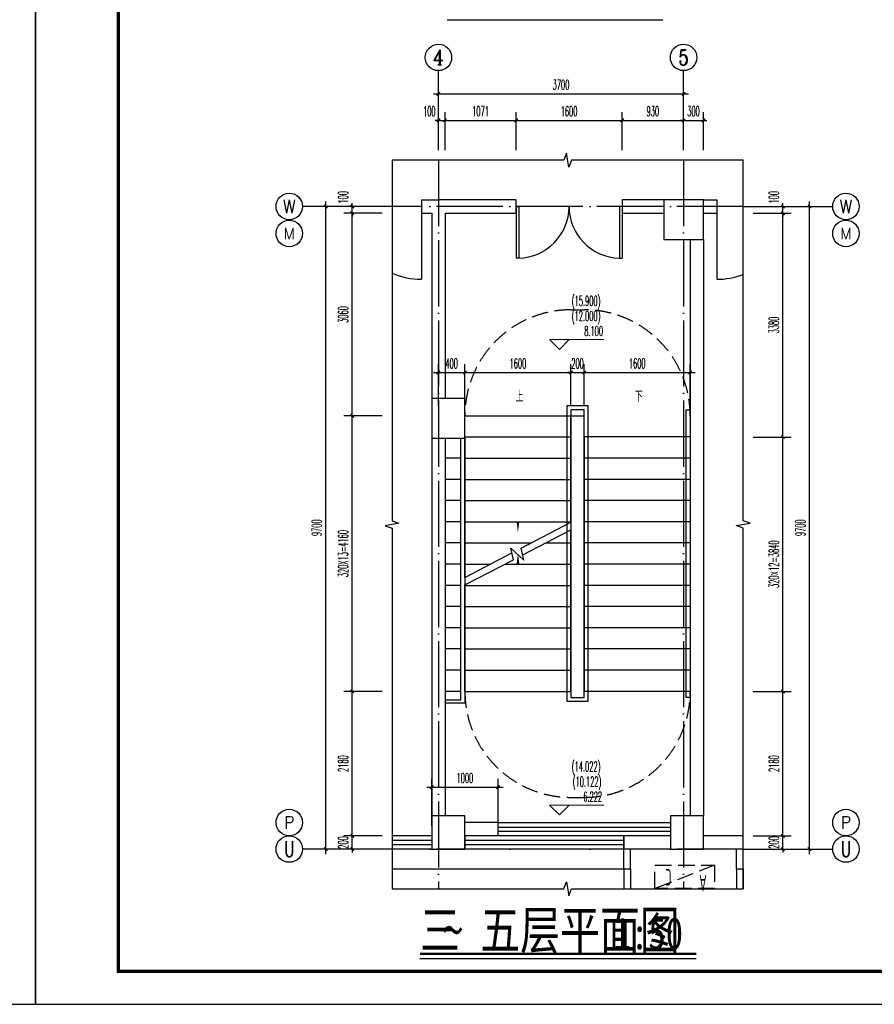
# Model space of a CAD drawing. Extents: x 1779708 to 7299578, y -1121471 to 88434.
# Tile 699 of 1056: x 6132007 to 6144903, y -973850 to -958987. Entities that reach past the tile are written whole.
import ezdxf
from ezdxf.enums import TextEntityAlignment as Align

# ---------------------------------------------------------------- set-up
doc = ezdxf.new("R2010")
doc.units = 0
doc.header["$LTSCALE"] = 1000
doc.header["$MEASUREMENT"] = 0
doc.linetypes.add('DASH', pattern=[0.35, 0.25, -0.1])
doc.linetypes.add('DOTE', pattern=[2.42, 2, -0.2, 0.02, -0.2])
doc.layers.get('0').update_dxf_attribs({"linetype": 'CONTINUOUS'})
doc.layers.get('Defpoints').update_dxf_attribs({"linetype": 'CONTINUOUS'})
for name, color, linetype in [('AXIS', 3, 'CONTINUOUS'), ('AXIS_TEXT', 7, 'CONTINUOUS'), ('DIM_SYMB', 3, 'CONTINUOUS'), ('DOTE', 1, 'DOTE'), ('PUB_DIM', 3, 'CONTINUOUS'), ('PUB_TEXT', 7, 'CONTINUOUS'), ('PUB_TITLE', 4, 'CONTINUOUS'), ('STAIR', 2, 'CONTINUOUS'), ('WALL', 255, 'CONTINUOUS'), ('WINDOW', 2, 'CONTINUOUS'), ('可见线', 6, 'CONTINUOUS'), ('填充细线', 8, 'CONTINUOUS'), ('室外构件', 4, 'CONTINUOUS'), ('栏杆', 6, 'CONTINUOUS'), ('看线', 3, 'CONTINUOUS'), ('空调机位表示', 70, 'CONTINUOUS')]:
    doc.layers.add(name, color=color, linetype=linetype)
doc.layers.add('DIM_ELEV', color=3, linetype='CONTINUOUS', lineweight=13)
doc.styles.add('-仿宋_GB2312', font='txt', dxfattribs={"width": 0.8})
doc.styles.add('_TCH_AXIS', font='COMPLEX', dxfattribs={"bigfont": 'GBCBIG'})
doc.styles.add('_TCH_DIM', font='SIMPLEX.shx', dxfattribs={"width": 0.7, "bigfont": 'GBCBIG.shx'})
doc.styles.add('_TCH_DIM_T3', font='SIMPLEX.shx', dxfattribs={"width": 0.494118, "bigfont": 'GBCBIG.shx'})
doc.styles.add('COMPLEX', font='COMPLEX')
doc.styles.get("Standard").update_dxf_attribs({"font": 'GBENOR', "bigfont": 'GBCBIG'})
doc.dimstyles.new('_TCH_ARCH&&50', dxfattribs={"dimtxt": 148.75, "dimasz": 50, "dimexe": 125, "dimexo": 150, "dimgap": 63.125, "dimtad": 1, "dimdec": 0, "dimzin": 0, "dimdsep": 46, "dimtxsty": '_TCH_DIM_T3', "dimblk": 'ARCHTICK', "dimcen": 0.09, "dimdle": 75, "dimclrt": 7, "dimazin": 2, "dimtfac": 1, "dimtdec": 0, "dimtix": 1, "dimtmove": 2, "dimatfit": 3, "dimfxl": 250, "dimtolj": 1, "dimtzin": 0, "dimarcsym": 0})

# ---------------------------------------------------------------- blocks, each defined once
blk = doc.blocks.new('A$C3D8761CE')
at = {"layer": 'PUB_TITLE'}
blk.add_lwpolyline([(0, 0), (84100, 0), (84100, 59400), (0, 59400)], close=True, dxfattribs=at)
at = {"layer": 'PUB_TITLE', "const_width": 100}
blk.add_lwpolyline([(2500, 1000), (83100, 1000), (83100, 58400), (2500, 58400)], close=True, dxfattribs=at)
blk = doc.blocks.new('A$C46E9187A')
at = {"layer": '空调机位表示', "linetype": 'DASH'}
blk.add_lwpolyline([(0, 0), (0, 350), (900, 350), (900, 0)], close=True, dxfattribs=at)
blk.add_lwpolyline([(0, 0), (900, 350)], dxfattribs=at)
at = {"layer": '空调机位表示', "width": 0.6}
for s, p in [('A', (118, 145)), ('C', (651, 55))]:
    blk.add_text(s, height=250, dxfattribs=at).set_placement(p)
blk = doc.blocks.new('_ArchTick')
at = {"color": 0, "linetype": 'ByBlock', "const_width": 0.4}
blk.add_lwpolyline([(-0.5, -0.5), (0.5, 0.5)], dxfattribs=at)
blk = doc.blocks.new('*D2830')
at = {"layer": 'Defpoints', "color": 0, "transparency": 16777216}
for p in [(6142925, -971307), (6143525, -971307), (6142925, -971507)]:
    blk.add_point(p, dxfattribs=at)
at = {"layer": 'PUB_DIM', "color": 0, "lineweight": -2, "transparency": 16777216}
for p, q in [((6143525, -971307), (6143525, -971257)), ((6143075, -971307), (6143650, -971307)), ((6143525, -971507), (6143525, -971307)), ((6143075, -971507), (6143650, -971507)), ((6143525, -971507), (6143525, -971557))]:
    blk.add_line(p, q, dxfattribs=at)
at = {"layer": 'PUB_DIM', "color": 0, "lineweight": -2, "transparency": 16777216, "xscale": 50, "yscale": 50, "zscale": 50}
for p, rotation in [((6143525, -971307), 270), ((6143525, -971507), 90)]:
    blk.add_blockref('_ArchTick', p, dxfattribs=dict(at, rotation=rotation))
at = {"layer": 'PUB_DIM', "color": 7, "transparency": 16777216, "insert": (6143388, -971407), "char_height": 148.8, "attachment_point": 5, "rotation": 90, "style": '_TCH_DIM_T3'}
blk.add_mtext('\\A1;200', dxfattribs=at)
blk = doc.blocks.new('*D2831')
at = {"layer": 'Defpoints', "color": 0, "transparency": 16777216}
for p in [(6142925, -969127), (6143525, -969127), (6142925, -971307)]:
    blk.add_point(p, dxfattribs=at)
at = {"layer": 'PUB_DIM', "color": 0, "lineweight": -2, "transparency": 16777216}
for p, q in [((6143525, -971382), (6143525, -969052)), ((6143075, -969127), (6143650, -969127)), ((6143075, -971307), (6143650, -971307))]:
    blk.add_line(p, q, dxfattribs=at)
at = {"layer": 'PUB_DIM', "color": 0, "lineweight": -2, "transparency": 16777216, "xscale": 50, "yscale": 50, "zscale": 50}
for p, rotation in [((6143525, -969127), 90), ((6143525, -971307), 270)]:
    blk.add_blockref('_ArchTick', p, dxfattribs=dict(at, rotation=rotation))
at = {"layer": 'PUB_DIM', "color": 7, "transparency": 16777216, "insert": (6143388, -970217), "char_height": 148.8, "attachment_point": 5, "rotation": 90, "style": '_TCH_DIM_T3'}
blk.add_mtext('\\A1;2180', dxfattribs=at)
blk = doc.blocks.new('*D2832')
at = {"layer": 'Defpoints', "color": 0, "transparency": 16777216}
for p in [(6142925, -965287), (6143525, -965287), (6142925, -969127)]:
    blk.add_point(p, dxfattribs=at)
at = {"layer": 'PUB_DIM', "color": 0, "lineweight": -2, "transparency": 16777216}
for p, q in [((6143075, -965287), (6143650, -965287)), ((6143525, -969202), (6143525, -965212)), ((6143075, -969127), (6143650, -969127))]:
    blk.add_line(p, q, dxfattribs=at)
at = {"layer": 'PUB_DIM', "color": 0, "lineweight": -2, "transparency": 16777216, "xscale": 50, "yscale": 50, "zscale": 50}
for p, rotation in [((6143525, -965287), 90), ((6143525, -969127), 270)]:
    blk.add_blockref('_ArchTick', p, dxfattribs=dict(at, rotation=rotation))
at = {"layer": 'PUB_DIM', "color": 7, "transparency": 16777216, "insert": (6143388, -967207), "char_height": 148.75, "attachment_point": 5, "rotation": 90, "style": '_TCH_DIM_T3'}
blk.add_mtext('\\A1;320×12=3840', dxfattribs=at)
blk = doc.blocks.new('*D2833')
at = {"layer": 'Defpoints', "color": 0, "transparency": 16777216}
for p in [(6142925, -961907), (6143525, -961907), (6142925, -965287)]:
    blk.add_point(p, dxfattribs=at)
at = {"layer": 'PUB_DIM', "color": 0, "lineweight": -2, "transparency": 16777216}
for p, q in [((6143075, -961907), (6143650, -961907)), ((6143525, -965362), (6143525, -961832)), ((6143075, -965287), (6143650, -965287))]:
    blk.add_line(p, q, dxfattribs=at)
at = {"layer": 'PUB_DIM', "color": 0, "lineweight": -2, "transparency": 16777216, "xscale": 50, "yscale": 50, "zscale": 50}
for p, rotation in [((6143525, -961907), 90), ((6143525, -965287), 270)]:
    blk.add_blockref('_ArchTick', p, dxfattribs=dict(at, rotation=rotation))
at = {"layer": 'PUB_DIM', "color": 7, "transparency": 16777216, "insert": (6143388, -963597), "char_height": 148.8, "attachment_point": 5, "rotation": 90, "style": '_TCH_DIM_T3'}
blk.add_mtext('\\A1;3380', dxfattribs=at)
blk = doc.blocks.new('*D2834')
at = {"layer": 'Defpoints', "color": 0, "transparency": 16777216}
for p in [(6142925, -961807), (6142925, -961907), (6143525, -961807)]:
    blk.add_point(p, dxfattribs=at)
at = {"layer": 'PUB_DIM', "color": 0, "lineweight": -2, "transparency": 16777216}
for p, q in [((6143525, -961807), (6143525, -961757)), ((6143075, -961807), (6143650, -961807)), ((6143075, -961907), (6143650, -961907)), ((6143525, -961907), (6143525, -961807)), ((6143525, -961907), (6143525, -961957))]:
    blk.add_line(p, q, dxfattribs=at)
at = {"layer": 'PUB_DIM', "color": 0, "lineweight": -2, "transparency": 16777216, "xscale": 50, "yscale": 50, "zscale": 50}
for p, rotation in [((6143525, -961807), 270), ((6143525, -961907), 90)]:
    blk.add_blockref('_ArchTick', p, dxfattribs=dict(at, rotation=rotation))
at = {"layer": 'PUB_DIM', "color": 7, "transparency": 16777216, "insert": (6143388, -961669), "char_height": 148.8, "attachment_point": 5, "rotation": 90, "style": '_TCH_DIM_T3'}
blk.add_mtext('\\A1;100', dxfattribs=at)
blk = doc.blocks.new('*D2835')
at = {"layer": 'Defpoints', "color": 0, "transparency": 16777216}
for p in [(6143325, -961807), (6143925, -961807), (6143325, -971507)]:
    blk.add_point(p, dxfattribs=at)
at = {"layer": 'PUB_DIM', "color": 0, "lineweight": -2, "transparency": 16777216}
for p, q in [((6143925, -971582), (6143925, -961732)), ((6143475, -961807), (6144050, -961807)), ((6143475, -971507), (6144050, -971507))]:
    blk.add_line(p, q, dxfattribs=at)
at = {"layer": 'PUB_DIM', "color": 0, "lineweight": -2, "transparency": 16777216, "xscale": 50, "yscale": 50, "zscale": 50}
for p, rotation in [((6143925, -961807), 90), ((6143925, -971507), 270)]:
    blk.add_blockref('_ArchTick', p, dxfattribs=dict(at, rotation=rotation))
at = {"layer": 'PUB_DIM', "color": 7, "transparency": 16777216, "insert": (6143788, -966657), "char_height": 148.8, "attachment_point": 5, "rotation": 90, "style": '_TCH_DIM_T3'}
blk.add_mtext('\\A1;9700', dxfattribs=at)
blk = doc.blocks.new('*D2836')
at = {"layer": 'Defpoints', "color": 0, "transparency": 16777216}
for p in [(6138425, -960507), (6138325, -961107), (6138425, -961107)]:
    blk.add_point(p, dxfattribs=at)
at = {"layer": 'PUB_DIM', "color": 0, "lineweight": -2, "transparency": 16777216}
for p, q in [((6138325, -960957), (6138325, -960382)), ((6138425, -960957), (6138425, -960382)), ((6138325, -960507), (6138275, -960507)), ((6138325, -960507), (6138425, -960507)), ((6138425, -960507), (6138475, -960507))]:
    blk.add_line(p, q, dxfattribs=at)
at = {"layer": 'PUB_DIM', "color": 0, "lineweight": -2, "transparency": 16777216, "xscale": 50, "yscale": 50, "zscale": 50}
blk.add_blockref('_ArchTick', (6138325, -960507), dxfattribs=at)
at = {"layer": 'PUB_DIM', "color": 0, "lineweight": -2, "transparency": 16777216, "xscale": 50, "yscale": 50, "zscale": 50, "rotation": 180}
blk.add_blockref('_ArchTick', (6138425, -960507), dxfattribs=at)
at = {"layer": 'PUB_DIM', "color": 7, "transparency": 16777216, "insert": (6138188, -960369), "char_height": 148.8, "attachment_point": 5, "style": '_TCH_DIM_T3'}
blk.add_mtext('\\A1;100', dxfattribs=at)
blk = doc.blocks.new('*D2837')
at = {"layer": 'Defpoints', "color": 0, "transparency": 16777216}
for p in [(6139497, -960507), (6138425, -961107), (6139497, -961107)]:
    blk.add_point(p, dxfattribs=at)
at = {"layer": 'PUB_DIM', "color": 0, "lineweight": -2, "transparency": 16777216}
for p, q in [((6138425, -960957), (6138425, -960382)), ((6139497, -960957), (6139497, -960382)), ((6138350, -960507), (6139572, -960507))]:
    blk.add_line(p, q, dxfattribs=at)
at = {"layer": 'PUB_DIM', "color": 0, "lineweight": -2, "transparency": 16777216, "xscale": 50, "yscale": 50, "zscale": 50, "rotation": 180}
blk.add_blockref('_ArchTick', (6138425, -960507), dxfattribs=at)
at = {"layer": 'PUB_DIM', "color": 0, "lineweight": -2, "transparency": 16777216, "xscale": 50, "yscale": 50, "zscale": 50}
blk.add_blockref('_ArchTick', (6139497, -960507), dxfattribs=at)
at = {"layer": 'PUB_DIM', "color": 7, "transparency": 16777216, "insert": (6138961, -960369), "char_height": 148.8, "attachment_point": 5, "style": '_TCH_DIM_T3'}
blk.add_mtext('\\A1;1071', dxfattribs=at)
blk = doc.blocks.new('*D2838')
at = {"layer": 'Defpoints', "color": 0, "transparency": 16777216}
for p in [(6141097, -960507), (6139497, -961107), (6141097, -961107)]:
    blk.add_point(p, dxfattribs=at)
at = {"layer": 'PUB_DIM', "color": 0, "lineweight": -2, "transparency": 16777216}
for p, q in [((6139497, -960957), (6139497, -960382)), ((6141097, -960957), (6141097, -960382)), ((6139422, -960507), (6141172, -960507))]:
    blk.add_line(p, q, dxfattribs=at)
at = {"layer": 'PUB_DIM', "color": 0, "lineweight": -2, "transparency": 16777216, "xscale": 50, "yscale": 50, "zscale": 50, "rotation": 180}
blk.add_blockref('_ArchTick', (6139497, -960507), dxfattribs=at)
at = {"layer": 'PUB_DIM', "color": 0, "lineweight": -2, "transparency": 16777216, "xscale": 50, "yscale": 50, "zscale": 50}
blk.add_blockref('_ArchTick', (6141097, -960507), dxfattribs=at)
at = {"layer": 'PUB_DIM', "color": 7, "transparency": 16777216, "insert": (6140297, -960369), "char_height": 148.8, "attachment_point": 5, "style": '_TCH_DIM_T3'}
blk.add_mtext('\\A1;1600', dxfattribs=at)
blk = doc.blocks.new('*D2839')
at = {"layer": 'Defpoints', "color": 0, "transparency": 16777216}
for p in [(6142025, -960507), (6141097, -961107), (6142025, -961107)]:
    blk.add_point(p, dxfattribs=at)
at = {"layer": 'PUB_DIM', "color": 0, "lineweight": -2, "transparency": 16777216}
for p, q in [((6141097, -960957), (6141097, -960382)), ((6142025, -960957), (6142025, -960382)), ((6141022, -960507), (6142100, -960507))]:
    blk.add_line(p, q, dxfattribs=at)
at = {"layer": 'PUB_DIM', "color": 0, "lineweight": -2, "transparency": 16777216, "xscale": 50, "yscale": 50, "zscale": 50, "rotation": 180}
blk.add_blockref('_ArchTick', (6141097, -960507), dxfattribs=at)
at = {"layer": 'PUB_DIM', "color": 0, "lineweight": -2, "transparency": 16777216, "xscale": 50, "yscale": 50, "zscale": 50}
blk.add_blockref('_ArchTick', (6142025, -960507), dxfattribs=at)
at = {"layer": 'PUB_DIM', "color": 7, "transparency": 16777216, "insert": (6141561, -960369), "char_height": 148.8, "attachment_point": 5, "style": '_TCH_DIM_T3'}
blk.add_mtext('\\A1;930', dxfattribs=at)
blk = doc.blocks.new('*D2840')
at = {"layer": 'Defpoints', "color": 0, "transparency": 16777216}
for p in [(6142325, -960507), (6142025, -961107), (6142325, -961107)]:
    blk.add_point(p, dxfattribs=at)
at = {"layer": 'PUB_DIM', "color": 0, "lineweight": -2, "transparency": 16777216}
for p, q in [((6142025, -960957), (6142025, -960382)), ((6142325, -960957), (6142325, -960382)), ((6142025, -960507), (6141975, -960507)), ((6142025, -960507), (6142325, -960507)), ((6142325, -960507), (6142375, -960507))]:
    blk.add_line(p, q, dxfattribs=at)
at = {"layer": 'PUB_DIM', "color": 0, "lineweight": -2, "transparency": 16777216, "xscale": 50, "yscale": 50, "zscale": 50}
blk.add_blockref('_ArchTick', (6142025, -960507), dxfattribs=at)
at = {"layer": 'PUB_DIM', "color": 0, "lineweight": -2, "transparency": 16777216, "xscale": 50, "yscale": 50, "zscale": 50, "rotation": 180}
blk.add_blockref('_ArchTick', (6142325, -960507), dxfattribs=at)
at = {"layer": 'PUB_DIM', "color": 7, "transparency": 16777216, "insert": (6142175, -960369), "char_height": 148.8, "attachment_point": 5, "style": '_TCH_DIM_T3'}
blk.add_mtext('\\A1;300', dxfattribs=at)
blk = doc.blocks.new('*D2841')
at = {"layer": 'Defpoints', "color": 0, "transparency": 16777216}
for p in [(6142025, -960107), (6138325, -960707), (6142025, -960707)]:
    blk.add_point(p, dxfattribs=at)
at = {"layer": 'PUB_DIM', "color": 0, "lineweight": -2, "transparency": 16777216}
for p, q in [((6138325, -960557), (6138325, -959982)), ((6142025, -960557), (6142025, -959982)), ((6138250, -960107), (6142100, -960107))]:
    blk.add_line(p, q, dxfattribs=at)
at = {"layer": 'PUB_DIM', "color": 0, "lineweight": -2, "transparency": 16777216, "xscale": 50, "yscale": 50, "zscale": 50, "rotation": 180}
blk.add_blockref('_ArchTick', (6138325, -960107), dxfattribs=at)
at = {"layer": 'PUB_DIM', "color": 0, "lineweight": -2, "transparency": 16777216, "xscale": 50, "yscale": 50, "zscale": 50}
blk.add_blockref('_ArchTick', (6142025, -960107), dxfattribs=at)
at = {"layer": 'PUB_DIM', "color": 7, "transparency": 16777216, "insert": (6140175, -959969), "char_height": 148.8, "attachment_point": 5, "style": '_TCH_DIM_T3'}
blk.add_mtext('\\A1;3700', dxfattribs=at)
blk = doc.blocks.new('_AXISO')
blk.add_circle((0, 0), 0.5)
at = {"layer": 'AXIS_TEXT', "style": 'COMPLEX', "width": 1.041667}
blk.add_attdef('A', text='', height=0.56, dxfattribs=at).set_placement((-0.25, -0.28), (0.25, -0.28), align=Align.FIT)
blk = doc.blocks.new('*D2877')
at = {"layer": 'Defpoints', "color": 0, "transparency": 16777216}
for p in [(6139225, -970572), (6138225, -971307), (6139225, -971307)]:
    blk.add_point(p, dxfattribs=at)
at = {"layer": 'PUB_DIM', "color": 0, "lineweight": -2, "transparency": 16777216}
for p, q in [((6138225, -971157), (6138225, -970447)), ((6139225, -971157), (6139225, -970447)), ((6138150, -970572), (6139300, -970572))]:
    blk.add_line(p, q, dxfattribs=at)
at = {"layer": 'PUB_DIM', "color": 0, "lineweight": -2, "transparency": 16777216, "xscale": 50, "yscale": 50, "zscale": 50, "rotation": 180}
blk.add_blockref('_ArchTick', (6138225, -970572), dxfattribs=at)
at = {"layer": 'PUB_DIM', "color": 0, "lineweight": -2, "transparency": 16777216, "xscale": 50, "yscale": 50, "zscale": 50}
blk.add_blockref('_ArchTick', (6139225, -970572), dxfattribs=at)
at = {"layer": 'PUB_DIM', "color": 7, "transparency": 16777216, "insert": (6138725, -970434), "char_height": 148.8, "attachment_point": 5, "style": '_TCH_DIM_T3'}
blk.add_mtext('\\A1;1000', dxfattribs=at)
blk = doc.blocks.new('*D2892')
at = {"layer": 'Defpoints', "color": 0, "transparency": 16777216}
for p in [(6142125, -964313), (6140525, -964967), (6142125, -964967)]:
    blk.add_point(p, dxfattribs=at)
at = {"layer": 'PUB_DIM', "color": 0, "lineweight": -2, "transparency": 16777216}
for p, q in [((6140525, -964817), (6140525, -964188)), ((6142125, -964817), (6142125, -964188)), ((6140450, -964313), (6142200, -964313))]:
    blk.add_line(p, q, dxfattribs=at)
at = {"layer": 'PUB_DIM', "color": 0, "lineweight": -2, "transparency": 16777216, "xscale": 50, "yscale": 50, "zscale": 50, "rotation": 180}
blk.add_blockref('_ArchTick', (6140525, -964313), dxfattribs=at)
at = {"layer": 'PUB_DIM', "color": 0, "lineweight": -2, "transparency": 16777216, "xscale": 50, "yscale": 50, "zscale": 50}
blk.add_blockref('_ArchTick', (6142125, -964313), dxfattribs=at)
at = {"layer": 'PUB_DIM', "color": 7, "transparency": 16777216, "insert": (6141325, -964176), "char_height": 148.8, "attachment_point": 5, "style": '_TCH_DIM_T3'}
blk.add_mtext('\\A1;1600', dxfattribs=at)
blk = doc.blocks.new('*D2893')
at = {"layer": 'Defpoints', "color": 0, "transparency": 16777216}
for p in [(6140525, -964313), (6140325, -964967), (6140525, -964967)]:
    blk.add_point(p, dxfattribs=at)
at = {"layer": 'PUB_DIM', "color": 0, "lineweight": -2, "transparency": 16777216}
for p, q in [((6140325, -964817), (6140325, -964188)), ((6140525, -964817), (6140525, -964188)), ((6140325, -964313), (6140275, -964313)), ((6140325, -964313), (6140525, -964313)), ((6140525, -964313), (6140575, -964313))]:
    blk.add_line(p, q, dxfattribs=at)
at = {"layer": 'PUB_DIM', "color": 0, "lineweight": -2, "transparency": 16777216, "xscale": 50, "yscale": 50, "zscale": 50}
blk.add_blockref('_ArchTick', (6140325, -964313), dxfattribs=at)
at = {"layer": 'PUB_DIM', "color": 0, "lineweight": -2, "transparency": 16777216, "xscale": 50, "yscale": 50, "zscale": 50, "rotation": 180}
blk.add_blockref('_ArchTick', (6140525, -964313), dxfattribs=at)
at = {"layer": 'PUB_DIM', "color": 7, "transparency": 16777216, "insert": (6140425, -964176), "char_height": 148.8, "attachment_point": 5, "style": '_TCH_DIM_T3'}
blk.add_mtext('\\A1;200', dxfattribs=at)
blk = doc.blocks.new('*D2894')
at = {"layer": 'Defpoints', "color": 0, "transparency": 16777216}
for p in [(6140325, -964313), (6138725, -964967), (6140325, -964967)]:
    blk.add_point(p, dxfattribs=at)
at = {"layer": 'PUB_DIM', "color": 0, "lineweight": -2, "transparency": 16777216}
for p, q in [((6138725, -964817), (6138725, -964188)), ((6140325, -964817), (6140325, -964188)), ((6138650, -964313), (6140400, -964313))]:
    blk.add_line(p, q, dxfattribs=at)
at = {"layer": 'PUB_DIM', "color": 0, "lineweight": -2, "transparency": 16777216, "xscale": 50, "yscale": 50, "zscale": 50, "rotation": 180}
blk.add_blockref('_ArchTick', (6138725, -964313), dxfattribs=at)
at = {"layer": 'PUB_DIM', "color": 0, "lineweight": -2, "transparency": 16777216, "xscale": 50, "yscale": 50, "zscale": 50}
blk.add_blockref('_ArchTick', (6140325, -964313), dxfattribs=at)
at = {"layer": 'PUB_DIM', "color": 7, "transparency": 16777216, "insert": (6139525, -964176), "char_height": 148.8, "attachment_point": 5, "style": '_TCH_DIM_T3'}
blk.add_mtext('\\A1;1600', dxfattribs=at)
blk = doc.blocks.new('*D2895')
at = {"layer": 'Defpoints', "color": 0, "transparency": 16777216}
for p in [(6138725, -964313), (6138325, -964967), (6138725, -964967)]:
    blk.add_point(p, dxfattribs=at)
at = {"layer": 'PUB_DIM', "color": 0, "lineweight": -2, "transparency": 16777216}
for p, q in [((6138325, -964817), (6138325, -964188)), ((6138725, -964817), (6138725, -964188)), ((6138250, -964313), (6138800, -964313))]:
    blk.add_line(p, q, dxfattribs=at)
at = {"layer": 'PUB_DIM', "color": 0, "lineweight": -2, "transparency": 16777216, "xscale": 50, "yscale": 50, "zscale": 50, "rotation": 180}
blk.add_blockref('_ArchTick', (6138325, -964313), dxfattribs=at)
at = {"layer": 'PUB_DIM', "color": 0, "lineweight": -2, "transparency": 16777216, "xscale": 50, "yscale": 50, "zscale": 50}
blk.add_blockref('_ArchTick', (6138725, -964313), dxfattribs=at)
at = {"layer": 'PUB_DIM', "color": 7, "transparency": 16777216, "insert": (6138525, -964176), "char_height": 148.8, "attachment_point": 5, "style": '_TCH_DIM_T3'}
blk.add_mtext('\\A1;400', dxfattribs=at)
blk = doc.blocks.new('*D2908')
at = {"layer": 'Defpoints', "color": 0, "transparency": 16777216}
for p in [(6137025, -971307), (6137625, -971307), (6137625, -971507)]:
    blk.add_point(p, dxfattribs=at)
at = {"layer": 'PUB_DIM', "color": 0, "lineweight": -2, "transparency": 16777216}
for p, q in [((6137025, -971307), (6137025, -971257)), ((6137475, -971307), (6136900, -971307)), ((6137025, -971507), (6137025, -971307)), ((6137475, -971507), (6136900, -971507)), ((6137025, -971507), (6137025, -971557))]:
    blk.add_line(p, q, dxfattribs=at)
at = {"layer": 'PUB_DIM', "color": 0, "lineweight": -2, "transparency": 16777216, "xscale": 50, "yscale": 50, "zscale": 50}
for p, rotation in [((6137025, -971307), 270), ((6137025, -971507), 90)]:
    blk.add_blockref('_ArchTick', p, dxfattribs=dict(at, rotation=rotation))
at = {"layer": 'PUB_DIM', "color": 7, "transparency": 16777216, "insert": (6136888, -971407), "char_height": 148.8, "attachment_point": 5, "rotation": 90, "style": '_TCH_DIM_T3'}
blk.add_mtext('\\A1;200', dxfattribs=at)
blk = doc.blocks.new('*D2909')
at = {"layer": 'Defpoints', "color": 0, "transparency": 16777216}
for p in [(6137025, -969127), (6137625, -969127), (6137625, -971307)]:
    blk.add_point(p, dxfattribs=at)
at = {"layer": 'PUB_DIM', "color": 0, "lineweight": -2, "transparency": 16777216}
for p, q in [((6137025, -971382), (6137025, -969052)), ((6137475, -969127), (6136900, -969127)), ((6137475, -971307), (6136900, -971307))]:
    blk.add_line(p, q, dxfattribs=at)
at = {"layer": 'PUB_DIM', "color": 0, "lineweight": -2, "transparency": 16777216, "xscale": 50, "yscale": 50, "zscale": 50}
for p, rotation in [((6137025, -969127), 90), ((6137025, -971307), 270)]:
    blk.add_blockref('_ArchTick', p, dxfattribs=dict(at, rotation=rotation))
at = {"layer": 'PUB_DIM', "color": 7, "transparency": 16777216, "insert": (6136888, -970217), "char_height": 148.8, "attachment_point": 5, "rotation": 90, "style": '_TCH_DIM_T3'}
blk.add_mtext('\\A1;2180', dxfattribs=at)
blk = doc.blocks.new('*D2910')
at = {"layer": 'Defpoints', "color": 0, "transparency": 16777216}
for p in [(6137025, -964967), (6137625, -964967), (6137625, -969127)]:
    blk.add_point(p, dxfattribs=at)
at = {"layer": 'PUB_DIM', "color": 0, "lineweight": -2, "transparency": 16777216}
for p, q in [((6137475, -964967), (6136900, -964967)), ((6137025, -969202), (6137025, -964892)), ((6137475, -969127), (6136900, -969127))]:
    blk.add_line(p, q, dxfattribs=at)
at = {"layer": 'PUB_DIM', "color": 0, "lineweight": -2, "transparency": 16777216, "xscale": 50, "yscale": 50, "zscale": 50}
for p, rotation in [((6137025, -964967), 90), ((6137025, -969127), 270)]:
    blk.add_blockref('_ArchTick', p, dxfattribs=dict(at, rotation=rotation))
at = {"layer": 'PUB_DIM', "color": 7, "transparency": 16777216, "insert": (6136888, -967047), "char_height": 148.75, "attachment_point": 5, "rotation": 90, "style": '_TCH_DIM_T3'}
blk.add_mtext('\\A1;320X13=4160', dxfattribs=at)
blk = doc.blocks.new('*D2911')
at = {"layer": 'Defpoints', "color": 0, "transparency": 16777216}
for p in [(6137025, -961907), (6137625, -961907), (6137625, -964967)]:
    blk.add_point(p, dxfattribs=at)
at = {"layer": 'PUB_DIM', "color": 0, "lineweight": -2, "transparency": 16777216}
for p, q in [((6137475, -961907), (6136900, -961907)), ((6137025, -965042), (6137025, -961832)), ((6137475, -964967), (6136900, -964967))]:
    blk.add_line(p, q, dxfattribs=at)
at = {"layer": 'PUB_DIM', "color": 0, "lineweight": -2, "transparency": 16777216, "xscale": 50, "yscale": 50, "zscale": 50}
for p, rotation in [((6137025, -961907), 90), ((6137025, -964967), 270)]:
    blk.add_blockref('_ArchTick', p, dxfattribs=dict(at, rotation=rotation))
at = {"layer": 'PUB_DIM', "color": 7, "transparency": 16777216, "insert": (6136888, -963437), "char_height": 148.8, "attachment_point": 5, "rotation": 90, "style": '_TCH_DIM_T3'}
blk.add_mtext('\\A1;3060', dxfattribs=at)
blk = doc.blocks.new('*D2912')
at = {"layer": 'Defpoints', "color": 0, "transparency": 16777216}
for p in [(6137025, -961807), (6137625, -961807), (6137625, -961907)]:
    blk.add_point(p, dxfattribs=at)
at = {"layer": 'PUB_DIM', "color": 0, "lineweight": -2, "transparency": 16777216}
for p, q in [((6137025, -961807), (6137025, -961757)), ((6137475, -961807), (6136900, -961807)), ((6137475, -961907), (6136900, -961907)), ((6137025, -961907), (6137025, -961807)), ((6137025, -961907), (6137025, -961957))]:
    blk.add_line(p, q, dxfattribs=at)
at = {"layer": 'PUB_DIM', "color": 0, "lineweight": -2, "transparency": 16777216, "xscale": 50, "yscale": 50, "zscale": 50}
for p, rotation in [((6137025, -961807), 270), ((6137025, -961907), 90)]:
    blk.add_blockref('_ArchTick', p, dxfattribs=dict(at, rotation=rotation))
at = {"layer": 'PUB_DIM', "color": 7, "transparency": 16777216, "insert": (6136888, -961669), "char_height": 148.8, "attachment_point": 5, "rotation": 90, "style": '_TCH_DIM_T3'}
blk.add_mtext('\\A1;100', dxfattribs=at)
blk = doc.blocks.new('*D2913')
at = {"layer": 'Defpoints', "color": 0, "transparency": 16777216}
for p in [(6136625, -961807), (6137225, -961807), (6137225, -971507)]:
    blk.add_point(p, dxfattribs=at)
at = {"layer": 'PUB_DIM', "color": 0, "lineweight": -2, "transparency": 16777216}
for p, q in [((6136625, -971582), (6136625, -961732)), ((6137075, -961807), (6136500, -961807)), ((6137075, -971507), (6136500, -971507))]:
    blk.add_line(p, q, dxfattribs=at)
at = {"layer": 'PUB_DIM', "color": 0, "lineweight": -2, "transparency": 16777216, "xscale": 50, "yscale": 50, "zscale": 50}
for p, rotation in [((6136625, -961807), 90), ((6136625, -971507), 270)]:
    blk.add_blockref('_ArchTick', p, dxfattribs=dict(at, rotation=rotation))
at = {"layer": 'PUB_DIM', "color": 7, "transparency": 16777216, "insert": (6136488, -966657), "char_height": 148.8, "attachment_point": 5, "rotation": 90, "style": '_TCH_DIM_T3'}
blk.add_mtext('\\A1;9700', dxfattribs=at)

msp = doc.modelspace()

# ---------------------------------------------------------------- linework, layer by layer
at = {"layer": 'AXIS'}
for p, q in [((6138325.3, -960256.6), (6138325.3, -959756.6)), ((6142025.3, -960256.6), (6142025.3, -959756.6)), ((6137625.3, -961806.6), (6136275.3, -961806.6)), ((6142925.3, -961806.6), (6144275.3, -961806.6)), ((6137625.3, -971506.6), (6136275.3, -971506.6)), ((6142925.3, -971506.6), (6144275.3, -971506.6))]:
    msp.add_line(p, q, dxfattribs=at)
for centre in [(6136075.3, -962214.2), (6144475.3, -962214.2), (6136075.3, -971106.6), (6144475.3, -971106.6)]:
    msp.add_circle(centre, 200, dxfattribs=at)
at = {"layer": 'DIM_ELEV'}
for p, q in [((6140150.6, -963964.2), (6140000.6, -963814.2)), ((6140000.6, -963814.2), (6140820.7, -963814.2)), ((6140150.6, -963964.2), (6140300.6, -963814.2)), ((6140150.6, -970992.3), (6140000.6, -970842.3)), ((6140000.6, -970842.3), (6140820.7, -970842.3)), ((6140150.6, -970992.3), (6140300.6, -970842.3))]:
    msp.add_line(p, q, dxfattribs=at)
at = {"layer": 'DIM_SYMB'}
for points in [[(6138459.8, -958987.4), (6141712.3, -958987.4)], [(6142925.3, -961106.6), (6140331.5, -961106.6), (6140293.3, -961211.6), (6140256.3, -961001.6), (6140219, -961106.6), (6137625.3, -961106.6)], [(6137625.3, -961106.6), (6137625.3, -966550.3), (6137730.3, -966588.5), (6137520.3, -966625.6), (6137625.3, -966662.8), (6137625.3, -972106.6)], [(6142925.3, -972106.6), (6142925.3, -966662.8), (6142820.3, -966624.6), (6143030.3, -966587.6), (6142925.3, -966550.3), (6142925.3, -961106.6)], [(6137625.3, -972106.6), (6140219, -972106.6), (6140257.2, -972001.6), (6140294.2, -972211.6), (6140331.5, -972106.6), (6142925.3, -972106.6)], [(6138047.4, -973159.6), (6142215.2, -973159.6)]]:
    msp.add_lwpolyline(points, dxfattribs=at)
for points in [[(6139525.3, -964806.6, 0, 0, 0), (6139525.3, -966726.6, 0, 40, 0), (6139525.3, -966576.6, 0, 0, 0)], [(6141325.3, -964806.6, 0, 0, 0), (6141325.3, -970056.6, 0, 0, 0), (6139525.3, -970056.6, 0, 0, 0), (6139525.3, -967046.6, 0, 40, 0), (6139525.3, -967196.6, 0, 0, 0)]]:
    msp.add_lwpolyline(points, format="xyseb", dxfattribs=at)
at = {"layer": 'DIM_SYMB', "const_width": 35}
msp.add_lwpolyline([(6138047.4, -973089.6), (6142215.2, -973089.6)], dxfattribs=at)
at = {"layer": 'DOTE', "ltscale": 0.5}
for p, q in [((6138325.3, -961106.6), (6138325.3, -972106.6)), ((6142025.3, -961106.6), (6142025.3, -972106.6)), ((6142925.3, -961806.6), (6137625.3, -961806.6)), ((6142925.3, -971506.6), (6137625.3, -971506.6))]:
    msp.add_line(p, q, dxfattribs=at)
at = {"layer": 'STAIR'}
for p, q in [((6140585.3, -964816.6), (6140265.3, -964816.6)), ((6140265.3, -964816.6), (6140265.3, -969276.6)), ((6140525.3, -964876.6), (6140325.3, -964876.6)), ((6140325.3, -964876.6), (6140325.3, -969216.6)), ((6140525.3, -969216.6), (6140525.3, -964876.6)), ((6140585.3, -969276.6), (6140585.3, -964816.6)), ((6138725.3, -967406.2), (6138725.3, -964966.6)), ((6138725.3, -964966.6), (6140325.3, -964966.6)), ((6140325.3, -964966.6), (6140525.3, -964966.6)), ((6140325.3, -966574.2), (6140325.3, -964966.6)), ((6138725.3, -965286.6), (6140325.3, -965286.6)), ((6140525.3, -965286.6), (6140525.3, -969126.6)), ((6142125.3, -965286.6), (6140525.3, -965286.6)), ((6142125.3, -965286.6), (6142125.3, -969126.6)), ((6138665.3, -965606.6), (6138425.3, -965606.6)), ((6138725.3, -965606.6), (6140325.3, -965606.6)), ((6142125.3, -965606.6), (6140525.3, -965606.6)), ((6138665.3, -965926.6), (6138425.3, -965926.6)), ((6138725.3, -965926.6), (6140325.3, -965926.6)), ((6142125.3, -965926.6), (6140525.3, -965926.6)), ((6138665.3, -966246.6), (6138425.3, -966246.6)), ((6138725.3, -966246.6), (6140325.3, -966246.6)), ((6142125.3, -966246.6), (6140525.3, -966246.6)), ((6138665.3, -966566.6), (6138425.3, -966566.6)), ((6138725.3, -966566.6), (6140325.3, -966566.6)), ((6139576.1, -966963.8), (6140325.3, -966574.2)), ((6142125.3, -966566.6), (6140525.3, -966566.6)), ((6139598.4, -967064.9), (6140325.3, -966686.9)), ((6140325.3, -969126.6), (6140325.3, -966686.9)), ((6138665.3, -966886.6), (6138425.3, -966886.6)), ((6138725.3, -966886.6), (6139724.6, -966886.6)), ((6139456.7, -967138.6), (6139418.2, -966964.3)), ((6139418.2, -966964.3), (6139616.4, -967146.2)), ((6139616.4, -967146.2), (6139576.1, -966963.8)), ((6139941.3, -966886.6), (6140325.3, -966886.6)), ((6142125.3, -966886.6), (6140525.3, -966886.6)), ((6138725.3, -967406.2), (6139434.4, -967037.5)), ((6138665.3, -967206.6), (6138425.3, -967206.6)), ((6138725.3, -967518.9), (6139456.7, -967138.6)), ((6138725.3, -967206.6), (6139109.2, -967206.6)), ((6139325.9, -967206.6), (6140325.3, -967206.6)), ((6142125.3, -967206.6), (6140525.3, -967206.6)), ((6138665.3, -967526.6), (6138425.3, -967526.6)), ((6138725.3, -969126.6), (6138725.3, -967518.9)), ((6138725.3, -967526.6), (6140325.3, -967526.6)), ((6142125.3, -967526.6), (6140525.3, -967526.6)), ((6138665.3, -967846.6), (6138425.3, -967846.6)), ((6138725.3, -967846.6), (6140325.3, -967846.6)), ((6142125.3, -967846.6), (6140525.3, -967846.6)), ((6138665.3, -968166.6), (6138425.3, -968166.6)), ((6138725.3, -968166.6), (6140325.3, -968166.6)), ((6142125.3, -968166.6), (6140525.3, -968166.6)), ((6138665.3, -968486.6), (6138425.3, -968486.6)), ((6138725.3, -968486.6), (6140325.3, -968486.6)), ((6142125.3, -968486.6), (6140525.3, -968486.6)), ((6138665.3, -968806.6), (6138425.3, -968806.6)), ((6138725.3, -968806.6), (6140325.3, -968806.6)), ((6142125.3, -968806.6), (6140525.3, -968806.6)), ((6138665.3, -969126.6), (6138425.3, -969126.6)), ((6138725.3, -969126.6), (6140325.3, -969126.6)), ((6142125.3, -969126.6), (6140525.3, -969126.6)), ((6140265.3, -969276.6), (6140585.3, -969276.6)), ((6140325.3, -969216.6), (6140525.3, -969216.6))]:
    msp.add_line(p, q, dxfattribs=at)
msp.add_lwpolyline([(6142065.3, -964876.6), (6142125.3, -964876.6), (6142125.3, -969216.6), (6142065.3, -969216.6)], close=True, dxfattribs=at)
for points in [[(6138725.3, -965306.6), (6138725.3, -969306.6), (6138425.3, -969306.6)], [(6138425.3, -969256.6), (6138665.3, -969256.6), (6138665.3, -965306.6), (6138725.3, -965306.6)]]:
    msp.add_lwpolyline(points, dxfattribs=at)
at = {"layer": 'WALL'}
for p, q in [((6138068, -961706.6), (6138325.3, -961706.6)), ((6138068, -961706.6), (6138068, -961906.6)), ((6139496.6, -961706.6), (6138325.3, -961706.6)), ((6139496.6, -961906.6), (6139496.6, -961706.6)), ((6141725.3, -961706.6), (6141096.6, -961706.6)), ((6141096.6, -961706.6), (6141096.6, -961906.6)), ((6142325.3, -961706.6), (6141725.3, -961706.6)), ((6141725.3, -961706.6), (6141725.3, -962306.6)), ((6142325.3, -961706.6), (6142525.3, -961706.6)), ((6142325.3, -962306.6), (6142325.3, -961706.6)), ((6142525.3, -961706.6), (6142525.3, -961906.6)), ((6138068, -961906.6), (6138225.3, -961906.6)), ((6138225.3, -961906.6), (6138225.3, -964706.6)), ((6138425.3, -961906.6), (6138425.3, -964706.6)), ((6138425.3, -961906.6), (6139496.6, -961906.6)), ((6141096.6, -961906.6), (6141725.3, -961906.6)), ((6142325.3, -961906.6), (6142525.3, -961906.6)), ((6141725.3, -962306.6), (6142325.3, -962306.6)), ((6142125.3, -962306.6), (6142125.3, -971006.6)), ((6142325.3, -962306.6), (6142325.3, -971006.6)), ((6138725.3, -964706.6), (6138225.3, -964706.6)), ((6138225.3, -964706.6), (6138225.3, -965306.6)), ((6138725.3, -965306.6), (6138725.3, -964706.6)), ((6138225.3, -965306.6), (6138725.3, -965306.6)), ((6138225.3, -965306.6), (6138225.3, -971006.6)), ((6138425.3, -965306.6), (6138425.3, -971006.6)), ((6138725.3, -971006.6), (6138225.3, -971006.6)), ((6138225.3, -971006.6), (6138225.3, -971506.6)), ((6138725.3, -971506.6), (6138725.3, -971006.6)), ((6139225.3, -971106.6), (6138725.3, -971106.6)), ((6139225.3, -971306.6), (6139225.3, -971106.6)), ((6142325.3, -971006.6), (6141825.3, -971006.6)), ((6141825.3, -971006.6), (6141825.3, -971506.6)), ((6142325.3, -971506.6), (6142325.3, -971006.6)), ((6139225.3, -971306.6), (6138725.3, -971306.6)), ((6141225.3, -971306.6), (6141125.3, -971306.6)), ((6141125.3, -971306.6), (6141125.3, -971506.6)), ((6141825.3, -971306.6), (6141225.3, -971306.6)), ((6142925.3, -971306.6), (6142325.3, -971306.6)), ((6138225.3, -971506.6), (6138725.3, -971506.6)), ((6141125.3, -971806.6), (6141125.3, -971506.6)), ((6141825.3, -971506.6), (6141225.3, -971506.6)), ((6141225.3, -971806.6), (6141225.3, -971506.6)), ((6141825.3, -971506.6), (6142325.3, -971506.6)), ((6142825.3, -971506.6), (6142325.3, -971506.6)), ((6142825.3, -971806.6), (6142825.3, -971506.6)), ((6141125.3, -971806.6), (6141225.3, -971806.6)), ((6142825.3, -971806.6), (6142925.3, -971806.6))]:
    msp.add_line(p, q, dxfattribs=at)
at = {"layer": 'WINDOW'}
for p, q in [((6138068, -961806.6), (6138068, -962906.6)), ((6139496.6, -961806.6), (6139496.6, -962586.6)), ((6139496.6, -961806.6), (6139536.6, -961806.6)), ((6139536.6, -961806.6), (6139536.6, -962586.6)), ((6141056.6, -961806.6), (6141056.6, -962586.6)), ((6141096.6, -961806.6), (6141056.6, -961806.6)), ((6141096.6, -961806.6), (6141096.6, -962586.6)), ((6142525.3, -961806.6), (6142525.3, -962906.6)), ((6139536.6, -962586.6), (6139496.6, -962586.6)), ((6141056.6, -962586.6), (6141096.6, -962586.6)), ((6138225.3, -971306.6), (6137625.3, -971306.6)), ((6137625.3, -971373.2), (6138225.3, -971373.2)), ((6138725.3, -971306.6), (6138725.3, -971506.6)), ((6141125.3, -971306.6), (6138725.3, -971306.6)), ((6138725.3, -971373.2), (6141125.3, -971373.2)), ((6141125.3, -971506.6), (6141125.3, -971306.6)), ((6137625.3, -971439.9), (6138225.3, -971439.9)), ((6138225.3, -971506.6), (6137625.3, -971506.6)), ((6138725.3, -971439.9), (6141125.3, -971439.9)), ((6141125.3, -971506.6), (6138725.3, -971506.6))]:
    msp.add_line(p, q, dxfattribs=at)
for centre, radius, start, end in [((6139516.6, -961806.6), 780, 271.46928, 0), ((6141076.6, -961806.6), 780, 180, 268.53072), ((6138068, -961806.6), 1100, 246.26799, 270), ((6142525.3, -961806.6), 1100, 270, 291.32364)]:
    msp.add_arc(centre, radius, start, end, dxfattribs=at)
at = {"layer": '填充细线', "linetype": 'DASH'}
for points in [[(6138725.3, -964966.6, -0.4142136), (6140325.3, -963366.6), (6140525.3, -963366.6, -0.4142136), (6142125.3, -964966.6)], [(6138725.3, -969126.6, 0.4142136), (6140325.3, -970726.6), (6140525.3, -970726.6, 0.4142136), (6142125.3, -969126.6)]]:
    msp.add_lwpolyline(points, format="xyb", dxfattribs=at)
at = {"layer": '室外构件'}
msp.add_lwpolyline([(6139225.3, -971106.6), (6141825.3, -971106.6), (6141825.3, -971306.6), (6139225.3, -971306.6)], close=True, dxfattribs=at)
for points in [[(6139225.3, -971176.6), (6141825.3, -971176.6)], [(6139225.3, -971236.6), (6141825.3, -971236.6)]]:
    msp.add_lwpolyline(points, dxfattribs=at)
at = {"layer": '栏杆'}
for points in [[(6141125.3, -971806.6), (6141125.3, -972106.6)], [(6141225.3, -971806.6), (6141225.3, -972106.6)], [(6142825.3, -971806.6), (6142825.3, -972106.6)], [(6142925.3, -971806.6), (6142925.3, -972106.6)]]:
    msp.add_lwpolyline(points, dxfattribs=at)
at = {"layer": '看线', "color": 190}
msp.add_line((6137625.3, -971806.6), (6141125.3, -971806.6), dxfattribs=at)

# ---------------------------------------------------------------- block references
at = {"layer": 'AXIS'}
ref = msp.add_blockref('_AXISO', (6138325.3, -959556.6), dxfattribs=dict(at, xscale=400, yscale=400, zscale=400))
ref.add_attrib('A', '4', dxfattribs={"layer": 'AXIS_TEXT', "height": 227.8, "style": '_TCH_AXIS', "width": 0.9375}).set_placement((6138243.9, -959670.5), (6138406.6, -959670.5), align=Align.FIT)
ref = msp.add_blockref('_AXISO', (6142025.3, -959556.6), dxfattribs=dict(at, xscale=400, yscale=400, zscale=400))
ref.add_attrib('A', '5', dxfattribs={"layer": 'AXIS_TEXT', "height": 233, "style": '_TCH_AXIS'}).set_placement((6141947.6, -959673.1), (6142102.9, -959673.1), align=Align.FIT)
ref = msp.add_blockref('_AXISO', (6136075.3, -961806.6), dxfattribs=dict(at, xscale=400, yscale=400, zscale=400))
ref.add_attrib('A', 'W', dxfattribs={"layer": 'AXIS_TEXT', "height": 202.8, "style": '_TCH_AXIS', "width": 0.909091}).set_placement((6135978.7, -961908), (6136171.8, -961908), align=Align.FIT)
ref = msp.add_blockref('_AXISO', (6144475.3, -961806.6), dxfattribs=dict(at, xscale=400, yscale=400, zscale=400))
ref.add_attrib('A', 'W', dxfattribs={"layer": 'AXIS_TEXT', "height": 202.8, "style": '_TCH_AXIS', "width": 0.909091}).set_placement((6144378.7, -961908), (6144571.8, -961908), align=Align.FIT)
ref = msp.add_blockref('_AXISO', (6136075.3, -971506.6), dxfattribs=dict(at, xscale=400, yscale=400, zscale=400))
ref.add_attrib('A', 'U', dxfattribs={"layer": 'AXIS_TEXT', "height": 233, "style": '_TCH_AXIS', "width": 0.7}).set_placement((6135997.6, -971623.1), (6136152.9, -971623.1), align=Align.FIT)
ref = msp.add_blockref('_AXISO', (6144475.3, -971506.6), dxfattribs=dict(at, xscale=400, yscale=400, zscale=400))
ref.add_attrib('A', 'U', dxfattribs={"layer": 'AXIS_TEXT', "height": 233, "style": '_TCH_AXIS', "width": 0.7}).set_placement((6144397.6, -971623.1), (6144552.9, -971623.1), align=Align.FIT)
at = {"layer": '可见线', "xscale": 0.5, "yscale": 0.5, "zscale": 0.5}
for p in [(6090194.5, -973850.2), (6132244.5, -973850.2)]:
    msp.add_blockref('A$C3D8761CE', p, dxfattribs=at)
at = {"layer": '空调机位表示', "linetype": 'DASH', "rotation": 180}
msp.add_blockref('A$C46E9187A', (6142492.6, -971751.4), dxfattribs=at)

# ---------------------------------------------------------------- texts
at = {"layer": 'AXIS_TEXT', "color": 7, "style": '_TCH_AXIS'}
for s, height, p, p2 in [('M', 169.7, (6135990.4, -962299.1), (6136160.1, -962299.1)), ('M', 169.7, (6144390.4, -962299.1), (6144560.1, -962299.1)), ('P', 186.5, (6135999.8, -971199.8), (6136150.8, -971199.8)), ('P', 186.5, (6144399.8, -971199.8), (6144550.8, -971199.8))]:
    msp.add_text(s, height=height, dxfattribs=at).set_placement(p, p2, align=Align.FIT)
at = {"layer": 'PUB_TEXT', "color": 7}
for s, height, style, width, p in [('(15.900)', 148.75, '_TCH_DIM', 0.494118, (6140336.7, -963306.7)), ('(12.000)', 148.75, '_TCH_DIM', 0.494118, (6140336.7, -963534.2)), ('8.100', 148.75, '_TCH_DIM', 0.494118, (6140525.7, -963761.7)), ('上', 168.8, '_TCH_DIM', 0.7, (6139488.8, -964756.6)), ('下', 168.8, '_TCH_DIM', 0.7, (6141292, -964756.6)), ('(14.022)', 148.75, '_TCH_DIM', 0.494118, (6140336.7, -970334.8)), ('(10.122)', 148.75, '_TCH_DIM', 0.494118, (6140350.7, -970562.3)), ('6.222', 148.75, '_TCH_DIM', 0.494118, (6140511.7, -970789.8)), ('三', 578.7, '-仿宋_GB2312', 0.8, (6138047.4, -973019.6)), ('五层平面图', 578.72, '-仿宋_GB2312', 0.8, (6138957.6, -973019.6)), ('1:50', 482.27, '-仿宋_GB2312', 0.8, (6140967.2, -973019.6)), ('~', 578.7, '-仿宋_GB2312', 0.8, (6138384.4, -973019.6))]:
    msp.add_text(s, height=height, dxfattribs=dict(at, style=style, width=width)).set_placement(p)

# ---------------------------------------------------------------- dimensions: what is measured, and where the dimension line sits
at = {"layer": 'PUB_DIM'}
for p1, p2, distance, picture, middle in [((6138325.3, -960706.6), (6142025.3, -960706.6), 600, '*D2841', (6140175.3, -959969.1)), ((6138425.3, -961106.6), (6139496.6, -961106.6), 600, '*D2837', (6138960.9, -960369.1)), ((6139496.6, -961106.6), (6141096.6, -961106.6), 600, '*D2838', (6140296.6, -960369.1)), ((6142025.3, -961106.6), (6142325.3, -961106.6), 600, '*D2840', (6142175.3, -960369.1)), ((6137225.3, -971506.6), (6137225.3, -961806.6), 600, '*D2913', (6136487.8, -966656.6)), ((6143325.3, -971506.6), (6143325.3, -961806.6), -600, '*D2835', (6143787.8, -966656.6)), ((6137625.3, -964966.6), (6137625.3, -961906.6), 600, '*D2911', (6136887.8, -963436.6)), ((6142925.3, -965286.6), (6142925.3, -961906.6), -600, '*D2833', (6143387.8, -963596.6)), ((6138325.3, -964966.6), (6138725.3, -964966.6), 653.1, '*D2895', (6138525.3, -964176)), ((6138725.3, -964966.6), (6140325.3, -964966.6), 653.1, '*D2894', (6139525.3, -964176)), ((6140325.3, -964966.6), (6140525.3, -964966.6), 653.1, '*D2893', (6140425.3, -964176)), ((6140525.3, -964966.6), (6142125.3, -964966.6), 653.1, '*D2892', (6141325.3, -964176)), ((6137625.3, -971306.6), (6137625.3, -969126.6), 600, '*D2909', (6136887.8, -970216.6)), ((6142925.3, -971306.6), (6142925.3, -969126.6), -600, '*D2831', (6143387.8, -970216.6)), ((6137625.3, -971506.6), (6137625.3, -971306.6), 600, '*D2908', (6136887.8, -971406.6)), ((6142925.3, -971506.6), (6142925.3, -971306.6), -600, '*D2830', (6143387.8, -971406.6))]:
    dim = msp.add_aligned_dim(p1=p1, p2=p2, distance=distance, dimstyle='_TCH_ARCH&&50', dxfattribs=at)
    dim.commit()
    dim.dimension.update_dxf_attribs({"geometry": picture, "text_midpoint": middle})
for base, p1, p2, angle, picture, middle in [((6138425.3, -960506.6), (6138325.3, -961106.6), (6138425.3, -961106.6), 0, '*D2836', (6138187.8, -960369.1)), ((6137025.3, -961806.6), (6137625.3, -961906.6), (6137625.3, -961806.6), 90, '*D2912', (6136887.8, -961669.1)), ((6143525.3, -961806.6), (6142925.3, -961906.6), (6142925.3, -961806.6), 90, '*D2834', (6143387.8, -961669.1))]:
    dim = msp.add_linear_dim(base=base, p1=p1, p2=p2, angle=angle, dimstyle='_TCH_ARCH&&50', dxfattribs=at)
    dim.commit()
    dim.dimension.update_dxf_attribs({"geometry": picture, "text_midpoint": middle, "dimtype": 161})
for p1, p2, distance, text, picture, middle in [((6141096.6, -961106.6), (6142025.3, -961106.6), 600, '930', '*D2839', (6141560.9, -960369.1)), ((6137625.3, -969126.6), (6137625.3, -964966.6), 600, '320X13=4160', '*D2910', (6136887.8, -967046.6)), ((6142925.3, -969126.6), (6142925.3, -965286.6), -600, '320×12=3840', '*D2832', (6143387.8, -967206.6))]:
    dim = msp.add_aligned_dim(p1=p1, p2=p2, distance=distance, text=text, dimstyle='_TCH_ARCH&&50', dxfattribs=at)
    dim.commit()
    dim.dimension.update_dxf_attribs({"geometry": picture, "text_midpoint": middle})
at = {"layer": 'PUB_DIM', "color": 4}
dim = msp.add_aligned_dim(p1=(6138225.3, -971306.6), p2=(6139225.3, -971306.6), distance=735.1, dimstyle='_TCH_ARCH&&50', dxfattribs=at)
dim.commit()
dim.dimension.update_dxf_attribs({"geometry": '*D2877', "text_midpoint": (6138725.3, -970434)})

doc.saveas('drawing.dxf')
